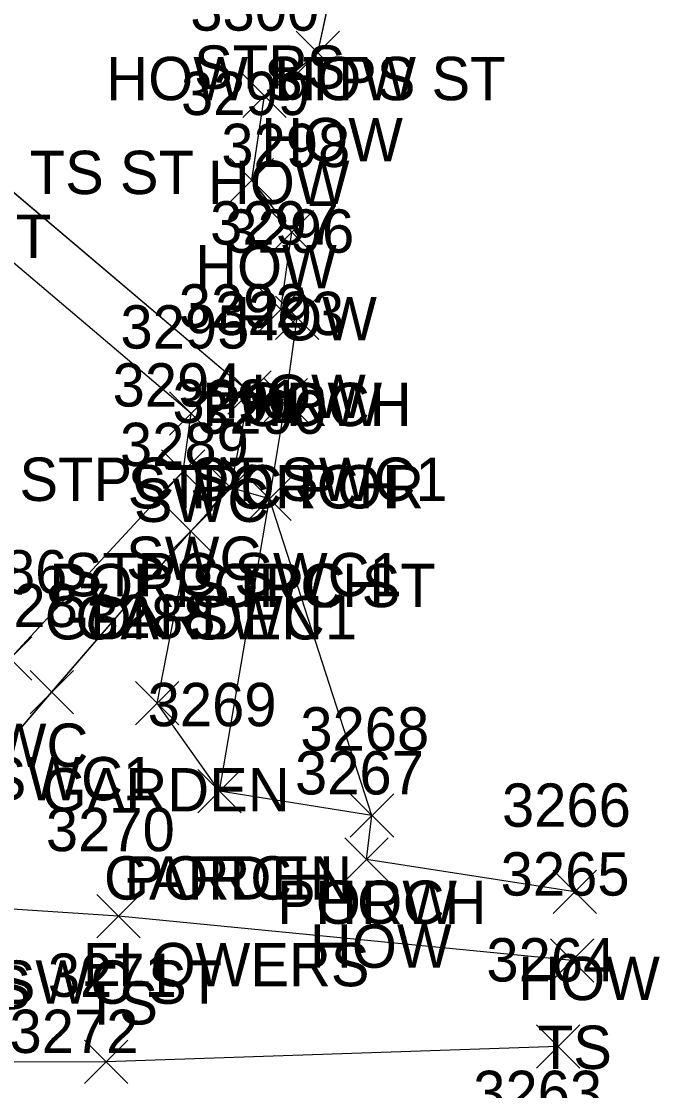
# Model space of a CAD drawing. Extents: x 1554668 to 1563881, y 831386 to 834374.
# Drawn here: x 1562400.39 to 1562429.84, y 833250.36 to 833299.71 of the extents above; entities that cross this region are included whole.
import ezdxf

# ---------------------------------------------------------------- set-up
doc = ezdxf.new("R2010")
doc.units = 0
for name, color, linetype in [('L_A', 7, 'Continuous'), ('L_C', 7, 'Continuous'), ('L_I', 7, 'Continuous'), ('L_TIC', 7, 'Continuous'), ('LAPB', 7, 'Continuous'), ('LBC', 7, 'Continuous'), ('LBF', 7, 'Continuous'), ('LELB', 7, 'Continuous'), ('R_A', 7, 'Continuous'), ('R_I', 7, 'Continuous'), ('R_TIC', 7, 'Continuous'), ('RSW', 7, 'Continuous')]:
    doc.layers.add(name, color=color, linetype=linetype)

msp = doc.modelspace()

# ---------------------------------------------------------------- linework, layer by layer
at = {"layer": 'L_TIC'}
for points in [[(1562413.071, 833297.251), (1562415.071, 833299.251)], [(1562415.071, 833297.251), (1562413.071, 833299.251)], [(1562410.607, 833295.277), (1562412.607, 833297.277)], [(1562412.607, 833295.277), (1562410.607, 833297.277)], [(1562410.02, 833291.383), (1562412.02, 833293.383)], [(1562412.02, 833291.383), (1562410.02, 833293.383)], [(1562411.871, 833288.983), (1562413.871, 833290.983)], [(1562413.871, 833288.983), (1562411.871, 833290.983)], [(1562411.358, 833285.404), (1562413.358, 833287.404)], [(1562413.358, 833285.404), (1562411.358, 833287.404)], [(1562412.113, 833285.029), (1562414.113, 833287.029)], [(1562414.113, 833285.029), (1562412.113, 833287.029)], [(1562412.113, 833285.029), (1562414.113, 833287.029)], [(1562414.113, 833285.029), (1562412.113, 833287.029)], [(1562409.909, 833281.575), (1562411.909, 833283.575)], [(1562411.909, 833281.575), (1562409.909, 833283.575)], [(1562411.593, 833281.23), (1562413.593, 833283.23)], [(1562413.593, 833281.23), (1562411.593, 833283.23)], [(1562411.593, 833281.23), (1562413.593, 833283.23)], [(1562413.593, 833281.23), (1562411.593, 833283.23)], [(1562409.054, 833277.174), (1562411.054, 833279.174)], [(1562411.054, 833277.174), (1562409.054, 833279.174)], [(1562410.842, 833276.674), (1562412.842, 833278.674)], [(1562412.842, 833276.674), (1562410.842, 833278.674)], [(1562410.842, 833276.674), (1562412.842, 833278.674)], [(1562412.842, 833276.674), (1562410.842, 833278.674)], [(1562407.202, 833275.183), (1562409.202, 833277.183)], [(1562409.202, 833275.183), (1562407.202, 833277.183)], [(1562405.654, 833267.247), (1562407.654, 833269.247)], [(1562407.654, 833267.247), (1562405.654, 833269.247)], [(1562408.528, 833263.178), (1562410.528, 833265.178)], [(1562410.528, 833263.178), (1562408.528, 833265.178)], [(1562408.528, 833263.178), (1562410.528, 833265.178)], [(1562410.528, 833263.178), (1562408.528, 833265.178)], [(1562415.567, 833262.056), (1562417.567, 833264.056)], [(1562417.567, 833262.056), (1562415.567, 833264.056)], [(1562415.567, 833262.056), (1562417.567, 833264.056)], [(1562417.567, 833262.056), (1562415.567, 833264.056)], [(1562415.319, 833260.03), (1562417.319, 833262.03)], [(1562417.319, 833260.03), (1562415.319, 833262.03)], [(1562424.928, 833258.538), (1562426.928, 833260.538)], [(1562426.928, 833258.538), (1562424.928, 833260.538)], [(1562403.864, 833257.412), (1562405.864, 833259.412)], [(1562405.864, 833257.412), (1562403.864, 833259.412)], [(1562424.811, 833255.362), (1562426.811, 833257.362)], [(1562426.811, 833255.362), (1562424.811, 833257.362)], [(1562424.153, 833251.399), (1562426.153, 833253.399)], [(1562426.153, 833251.399), (1562424.153, 833253.399)], [(1562403.301, 833250.689), (1562405.301, 833252.689)], [(1562405.301, 833250.689), (1562403.301, 833252.689)]]:
    msp.add_lwpolyline(points, dxfattribs=at)
at = {"layer": 'LAPB'}
for points in [[(1562409.528, 833264.18), (1562406.653, 833268.249), (1562408.207, 833276.187)], [(1562409.528, 833264.18), (1562406.653, 833268.249), (1562408.207, 833276.187)], [(1562409.528, 833264.18), (1562406.653, 833268.249), (1562408.207, 833276.187)], [(1562409.528, 833264.178), (1562406.654, 833268.247), (1562408.202, 833276.183)]]:
    msp.add_lwpolyline(points, dxfattribs=at)
at = {"layer": 'LBC'}
for points in [[(1562413.113, 833286.029), (1562412.358, 833286.404), (1562412.871, 833289.983), (1562411.02, 833292.383), (1562411.607, 833296.277), (1562414.071, 833298.251), (1562414.677, 833301.069), (1562415.605, 833306.22), (1562415.921, 833308.54)], [(1562413.116, 833286.033), (1562412.358, 833286.406), (1562412.868, 833289.982), (1562411.025, 833292.388), (1562411.61, 833296.281), (1562414.068, 833298.25), (1562414.674, 833301.068), (1562415.606, 833306.222), (1562415.924, 833308.544)], [(1562413.116, 833286.033), (1562412.358, 833286.406), (1562412.868, 833289.982), (1562411.025, 833292.388), (1562411.61, 833296.281), (1562414.068, 833298.25), (1562414.674, 833301.068), (1562415.606, 833306.222), (1562415.924, 833308.544)], [(1562413.116, 833286.033), (1562412.358, 833286.406), (1562412.868, 833289.982), (1562411.025, 833292.388), (1562411.61, 833296.281), (1562414.068, 833298.25), (1562414.674, 833301.068), (1562415.606, 833306.222), (1562415.924, 833308.544)], [(1562425.926, 833259.54), (1562416.317, 833261.032), (1562416.567, 833263.058), (1562409.528, 833264.18)], [(1562425.926, 833259.54), (1562416.317, 833261.032), (1562416.567, 833263.058), (1562409.528, 833264.18)], [(1562425.926, 833259.54), (1562416.317, 833261.032), (1562416.567, 833263.058), (1562409.528, 833264.18)], [(1562425.928, 833259.538), (1562416.319, 833261.03), (1562416.567, 833263.056)]]:
    msp.add_lwpolyline(points, dxfattribs=at)
at = {"layer": 'LBF'}
for points in [[(1562416.567, 833263.056), (1562409.528, 833264.178), (1562411.842, 833277.674), (1562412.593, 833282.23), (1562413.113, 833286.029)], [(1562416.567, 833263.058), (1562411.838, 833277.675), (1562412.591, 833282.23), (1562413.116, 833286.033)], [(1562416.567, 833263.058), (1562411.838, 833277.675), (1562412.591, 833282.23), (1562413.116, 833286.033)], [(1562416.567, 833263.058), (1562411.838, 833277.675), (1562412.591, 833282.23), (1562413.116, 833286.033)], [(1562410.907, 833282.575), (1562412.591, 833282.23)], [(1562410.907, 833282.575), (1562412.591, 833282.23)], [(1562410.907, 833282.575), (1562412.591, 833282.23)], [(1562410.909, 833282.575), (1562412.593, 833282.23)], [(1562411.838, 833277.675), (1562410.051, 833278.174)], [(1562411.838, 833277.675), (1562410.051, 833278.174)], [(1562411.838, 833277.675), (1562410.051, 833278.174)], [(1562411.842, 833277.674), (1562410.054, 833278.174)]]:
    msp.add_lwpolyline(points, dxfattribs=at)
at = {"layer": 'LELB'}
for points in [[(1562425.151, 833252.402), (1562404.304, 833251.69), (1562386.304, 833251.652), (1562380.005, 833256.573), (1562377.73, 833260.247), (1562384.697, 833322.454)], [(1562425.151, 833252.402), (1562404.304, 833251.69), (1562386.304, 833251.652), (1562380.005, 833256.573), (1562377.73, 833260.247), (1562384.697, 833322.454)], [(1562425.151, 833252.402), (1562404.304, 833251.69), (1562386.304, 833251.652), (1562380.005, 833256.573), (1562377.73, 833260.247), (1562384.697, 833322.454)], [(1562425.153, 833252.399), (1562404.301, 833251.689), (1562386.3, 833251.653), (1562380.005, 833256.57), (1562377.731, 833260.241), (1562384.697, 833322.454)], [(1562425.811, 833256.362), (1562404.864, 833258.412), (1562394.112, 833259.127)], [(1562425.81, 833256.364), (1562404.863, 833258.415), (1562394.117, 833259.128)], [(1562425.81, 833256.364), (1562404.863, 833258.415), (1562394.117, 833259.128)], [(1562425.81, 833256.364), (1562404.863, 833258.415), (1562394.117, 833259.128)]]:
    msp.add_lwpolyline(points, dxfattribs=at)
at = {"layer": 'R_TIC'}
for points in [[(1562409.909, 833281.575), (1562411.909, 833283.575)], [(1562411.909, 833281.575), (1562409.909, 833283.575)], [(1562407.217, 833280.606), (1562409.217, 833282.606)], [(1562409.217, 833280.606), (1562407.217, 833282.606)], [(1562406.857, 833277.93), (1562408.857, 833279.93)], [(1562408.857, 833277.93), (1562406.857, 833279.93)], [(1562409.054, 833277.174), (1562411.054, 833279.174)], [(1562411.054, 833277.174), (1562409.054, 833279.174)], [(1562407.202, 833275.183), (1562409.202, 833277.183)], [(1562409.202, 833275.183), (1562407.202, 833277.183)], [(1562398.873, 833269.304), (1562400.873, 833271.304)], [(1562400.873, 833269.304), (1562398.873, 833271.304)], [(1562400.791, 833267.757), (1562402.791, 833269.757)], [(1562402.791, 833267.757), (1562400.791, 833269.757)]]:
    msp.add_lwpolyline(points, dxfattribs=at)
at = {"layer": 'RSW'}
for points in [[(1562393.751, 833259.369), (1562392.024, 833261.04), (1562392.336, 833261.429), (1562399.873, 833270.304), (1562407.857, 833278.93), (1562408.217, 833281.606), (1562395.526, 833292.36), (1562393.746, 833293.785), (1562394.192, 833296.736)], [(1562393.749, 833259.372), (1562392.029, 833261.041), (1562392.333, 833261.431), (1562399.871, 833270.305), (1562407.858, 833278.932), (1562408.217, 833281.607), (1562395.528, 833292.364), (1562393.747, 833293.789), (1562394.194, 833296.741)], [(1562393.749, 833259.372), (1562392.029, 833261.041), (1562392.333, 833261.431), (1562399.871, 833270.305), (1562407.858, 833278.932), (1562408.217, 833281.607), (1562395.528, 833292.364), (1562393.747, 833293.789), (1562394.194, 833296.741)], [(1562393.749, 833259.372), (1562392.029, 833261.041), (1562392.333, 833261.431), (1562399.871, 833270.305), (1562407.858, 833278.932), (1562408.217, 833281.607), (1562395.528, 833292.364), (1562393.747, 833293.789), (1562394.194, 833296.741)], [(1562393.749, 833259.372), (1562401.792, 833268.759), (1562408.207, 833276.187), (1562410.051, 833278.174), (1562410.907, 833282.575), (1562394.194, 833296.741)], [(1562393.749, 833259.372), (1562401.792, 833268.759), (1562408.207, 833276.187), (1562410.051, 833278.174), (1562410.907, 833282.575), (1562394.194, 833296.741)], [(1562393.749, 833259.372), (1562401.792, 833268.759), (1562408.207, 833276.187), (1562410.051, 833278.174), (1562410.907, 833282.575), (1562394.194, 833296.741)], [(1562393.751, 833259.369), (1562401.791, 833268.757), (1562408.202, 833276.183), (1562410.054, 833278.174), (1562410.909, 833282.575), (1562394.192, 833296.736)]]:
    msp.add_lwpolyline(points, dxfattribs=at)

# ---------------------------------------------------------------- texts
at = {"layer": 'L_A'}
for s, p in [('STPS', (1562408.358, 833296.595)), ('HOW STPS ST', (1562404.307, 833296.069)), ('HOW', (1562412.063, 833296.069)), ('HOW', (1562411.457, 833293.251)), ('STPC SWC SWC1 TS ST', (1562377.444, 833291.736)), ('HOW', (1562408.993, 833291.277)), ('SWC STPC ST', (1562383.486, 833288.785)), ('HOW', (1562408.406, 833287.383)), ('HOW', (1562410.257, 833284.983)), ('HOW', (1562409.744, 833281.404)), ('PORCH', (1562408.735, 833281.029)), ('HOW', (1562410.499, 833281.029)), ('STPC ST SWC1', (1562400.295, 833277.575)), ('STPC POR', (1562405.294, 833277.23)), ('PORCH', (1562408.215, 833277.23)), ('STPC SWC1', (1562402.337, 833273.174)), ('POR STPC ST', (1562401.676, 833272.674)), ('PORCH', (1562407.464, 833272.674)), ('GARDEN', (1562402.872, 833271.183)), ('GARDEN', (1562401.323, 833263.247)), ('GARDEN', (1562404.197, 833259.178)), ('PORCH', (1562405.15, 833259.178)), ('PORCH', (1562412.189, 833258.056)), ('HOW', (1562413.953, 833258.056)), ('HOW', (1562413.705, 833256.03)), ('HOW', (1562423.314, 833254.538)), ('STPC1 SWC1 ST SWC ST', (1562377.255, 833254.369)), ('STPC1 TS', (1562388.049, 833254.127)), ('TS', (1562403.273, 833253.412)), ('TS', (1562424.221, 833251.362))]:
    msp.add_text(s, height=2, dxfattribs=at).set_placement(p)
at = {"layer": 'L_C'}
msp.add_text('FLOWERS', height=2, dxfattribs=at).set_placement((1562403.228, 833255.178))
at = {"layer": 'L_I'}
for s, p in [('3300', (1562408.182, 833299.277)), ('3299', (1562407.752, 833295.383)), ('3298', (1562409.612, 833292.983)), ('3297', (1562409.098, 833289.404)), ('3296', (1562409.798, 833289.029)), ('3296', (1562409.798, 833289.029)), ('3292', (1562407.649, 833285.575)), ('3293', (1562409.333, 833285.23)), ('3293', (1562409.333, 833285.23)), ('3291', (1562407.361, 833281.174)), ('3290', (1562408.495, 833280.674)), ('3290', (1562408.495, 833280.674)), ('3289', (1562404.935, 833279.183)), ('3288', (1562403.394, 833271.247)), ('3269', (1562406.213, 833267.178)), ('3269', (1562406.213, 833267.178)), ('3268', (1562413.26, 833266.056)), ('3268', (1562413.26, 833266.056)), ('3267', (1562413.012, 833264.03)), ('3266', (1562422.565, 833262.538)), ('3270', (1562401.517, 833261.412)), ('3265', (1562422.504, 833259.362)), ('3264', (1562421.846, 833255.399)), ('3271', (1562401.608, 833254.689))]:
    msp.add_text(s, height=2, dxfattribs=at).set_placement(p)
at = {"layer": 'R_A'}
for s, p in [('STPC SWC SWC1 TS ST', (1562377.444, 833291.736)), ('STPC SWC SWC1 TS ST', (1562377.444, 833291.736)), ('SWC STPC ST', (1562383.486, 833288.785)), ('STPC ST SWC1', (1562400.295, 833277.575)), ('SWC', (1562405.579, 833276.606)), ('SWC', (1562405.219, 833273.93)), ('STPC SWC1', (1562402.337, 833273.174)), ('GDN SWC1', (1562401.462, 833271.183)), ('SWC', (1562397.235, 833265.304)), ('SWC1', (1562398.831, 833263.757)), ('STPC1 SWC1 ST SWC ST', (1562377.255, 833254.369)), ('STPC1 SWC1 ST SWC ST', (1562377.255, 833254.369))]:
    msp.add_text(s, height=2, dxfattribs=at).set_placement(p)
at = {"layer": 'R_I'}
for s, p in [('3292', (1562407.649, 833285.575)), ('3295', (1562404.957, 833284.606)), ('3294', (1562404.597, 833281.93)), ('3291', (1562407.361, 833281.174)), ('3289', (1562404.935, 833279.183)), ('3286', (1562396.558, 833273.304)), ('3287', (1562398.531, 833271.757)), ('3272', (1562399.839, 833252.099)), ('3263', (1562421.239, 833249.28))]:
    msp.add_text(s, height=2, dxfattribs=at).set_placement(p)

doc.saveas('drawing.dxf')
